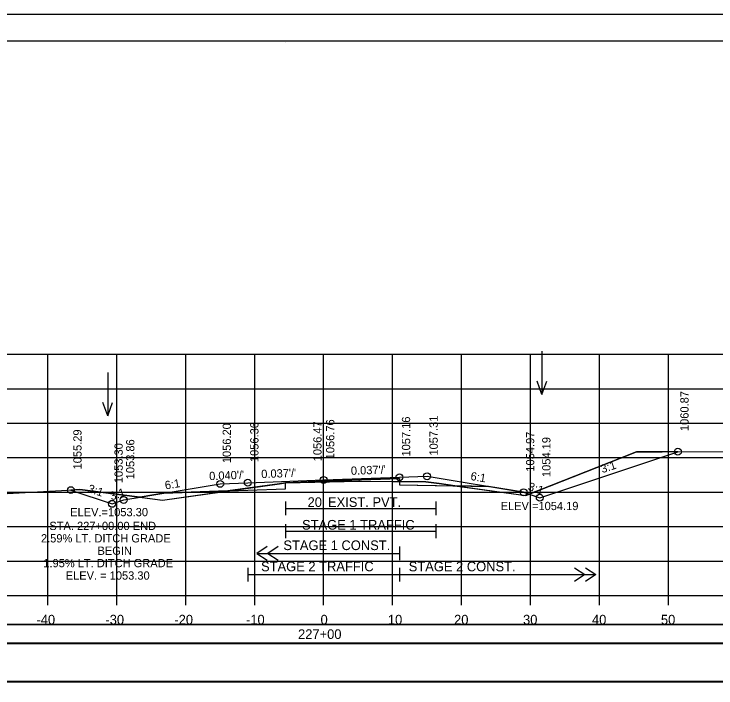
# Model space of a CAD drawing. Extents: x 1370565 to 1374448, y 301010 to 304637.
# Drawn here: x 1373323.9 to 1373425.7, y 303547.3 to 303645 of the extents above; entities that cross this region are included whole.
import ezdxf

# ---------------------------------------------------------------- set-up
doc = ezdxf.new("R2010")
doc.units = 0
for name, color, linetype in [('Default', 7, 'Continuous'), ('R_Alt Surface', 7, 'Continuous'), ('R_Axis', 7, 'Continuous'), ('R_Axis Annot', 7, 'Continuous'), ('R_Border', 7, 'Continuous'), ('R_Contours', 7, 'Continuous'), ('R_Drive', 7, 'Continuous'), ('R_Exist Surface', 7, 'Continuous'), ('R_Fin Surface', 7, 'Continuous'), ('R_Grid', 7, 'Continuous'), ('R_No Plot', 7, 'Continuous'), ('R_Water', 7, 'Continuous'), ('R_Water Annot', 7, 'Continuous'), ('R_Xsect Elev', 7, 'Continuous'), ('R_Xsect Slope', 7, 'Continuous')]:
    doc.layers.add(name, color=color, linetype=linetype)

msp = doc.modelspace()

# ---------------------------------------------------------------- linework, layer by layer
at = {"layer": 'Default'}
for points in [[(1373219.61, 303553.72), (1373518.02, 303553.72), (1373518.02, 303556.42), (1373219.61, 303556.42)], [(1373219.61, 303548.14), (1373518.02, 303548.14), (1373518.02, 303553.66), (1373219.61, 303553.66)]]:
    msp.add_lwpolyline(points, close=True, dxfattribs=at)
at = {"layer": 'R_Alt Surface'}
for points in [[(1373345.6, 303575.51), (1373357.81, 303575.95), (1373363.27, 303576.15), (1373363.28, 303577.07), (1373368.81, 303577.27), (1373379.81, 303577.67), (1373379.82, 303576.75), (1373379.81, 303576.76), (1373392.74, 303576.5)], [(1373360.61, 303567.79), (1373359.11, 303566.79), (1373360.61, 303565.79)], [(1373362.21, 303567.79), (1373360.71, 303566.79), (1373362.21, 303565.79)], [(1373359.11, 303566.79), (1373379.81, 303566.79)], [(1373357.81, 303564.72), (1373357.81, 303562.72)], [(1373379.81, 303564.72), (1373379.81, 303562.72)], [(1373379.81, 303564.72), (1373379.81, 303562.72)], [(1373405.21, 303564.72), (1373406.71, 303563.72), (1373405.21, 303562.72)], [(1373406.8, 303564.72), (1373408.3, 303563.72), (1373406.8, 303562.72)], [(1373357.81, 303563.72), (1373379.81, 303563.72)], [(1373379.81, 303563.72), (1373408.3, 303563.72)]]:
    msp.add_lwpolyline(points, dxfattribs=at)
at = {"layer": 'R_Axis'}
for p, q in [((1373218.81, 303560.68), (1373518.81, 303560.68)), ((1373328.81, 303559.28), (1373328.81, 303560.68)), ((1373338.81, 303559.28), (1373338.81, 303560.68)), ((1373348.81, 303559.28), (1373348.81, 303560.68)), ((1373358.81, 303559.28), (1373358.81, 303560.68)), ((1373368.81, 303559.28), (1373368.81, 303560.68)), ((1373378.81, 303559.28), (1373378.81, 303560.68)), ((1373388.81, 303559.28), (1373388.81, 303560.68)), ((1373398.81, 303559.28), (1373398.81, 303560.68)), ((1373408.81, 303559.28), (1373408.81, 303560.68)), ((1373418.81, 303559.28), (1373418.81, 303560.68))]:
    msp.add_line(p, q, dxfattribs=at)
for points in [[(1373363.27, 303574.32), (1373363.27, 303572.32)], [(1373385.07, 303574.32), (1373385.07, 303572.32)], [(1373363.27, 303573.32), (1373385.07, 303573.32)], [(1373363.27, 303571.01), (1373363.27, 303569.01)], [(1373385.07, 303571.01), (1373385.07, 303569.01)], [(1373363.27, 303570.01), (1373385.07, 303570.01)], [(1373379.81, 303567.79), (1373379.81, 303565.79)]]:
    msp.add_lwpolyline(points, dxfattribs=at)
at = {"layer": 'R_Border'}
for p, q in [((1373210.81, 303641.14), (1373526.99, 303641.14)), ((1373363.33, 303640.88), (1373363.33, 303640.88)), ((1373363.33, 303640.88), (1373363.33, 303640.88))]:
    msp.add_line(p, q, dxfattribs=at)
at = {"layer": 'R_Contours'}
for p, q in [((1373400.16, 303574.87), (1373420.19, 303581.54)), ((1373379.81, 303577.67), (1373368.81, 303577.27)), ((1373379.82, 303577.22), (1373379.81, 303577.67)), ((1373368.81, 303577.27), (1373363.28, 303577.01)), ((1373363.28, 303577.01), (1373368.81, 303577.15)), ((1373368.81, 303577.27), (1373368.81, 303577.15)), ((1373368.81, 303577.15), (1373368.81, 303577.27)), ((1373379.82, 303577.22), (1373379.82, 303576.75)), ((1373379.82, 303576.75), (1373387.84, 303576.59)), ((1373392.74, 303576.5), (1373387.84, 303576.59)), ((1373397.81, 303575.65), (1373392.74, 303576.5)), ((1373345.6, 303575.51), (1373342.22, 303574.94)), ((1373354.91, 303575.85), (1373345.6, 303575.51)), ((1373354.91, 303575.85), (1373357.81, 303575.95)), ((1373398.62, 303575.38), (1373397.81, 303575.65)), ((1373398.62, 303575.38), (1373400.16, 303574.87)), ((1373342.22, 303574.94), (1373341.74, 303575))]:
    msp.add_line(p, q, dxfattribs=at)
for points in [[(1373420.19, 303581.54), (1373417.89, 303581.54), (1373414.18, 303581.52), (1373411.85, 303580.6), (1373398.62, 303575.38)], [(1373363.28, 303577.01), (1373362.43, 303576.89), (1373354.91, 303575.85)], [(1373357.81, 303575.95), (1373363.27, 303576.15), (1373363.28, 303577.01)], [(1373368.81, 303577.15), (1373373.92, 303577.27), (1373374.03, 303577.27), (1373379.82, 303577.22)], [(1373387.84, 303576.59), (1373385.57, 303576.91), (1373383.61, 303577.18), (1373379.82, 303577.22)], [(1373387.84, 303576.59), (1373398.13, 303575.19), (1373398.62, 303575.38)], [(1373341.74, 303575), (1373333.45, 303576.04), (1373332.15, 303575.97)], [(1373332.15, 303575.97), (1373338.12, 303573.98), (1373339.81, 303574.54), (1373342.22, 303574.94)], [(1373342.22, 303574.94), (1373345.46, 303574.53), (1373354.91, 303575.85)]]:
    msp.add_lwpolyline(points, dxfattribs=at)
at = {"layer": 'R_Drive'}
for points in [[(1373219.61, 303553.77), (1373518.02, 303553.77), (1373518.02, 303556.48), (1373219.61, 303556.48)], [(1373219.61, 303548.25), (1373518.02, 303548.25), (1373518.02, 303553.77), (1373219.61, 303553.77)]]:
    msp.add_lwpolyline(points, close=True, dxfattribs=at)
at = {"layer": 'R_Exist Surface'}
msp.add_lwpolyline([(1373302.64, 303574.38), (1373333.45, 303576.04), (1373341.74, 303575), (1373345.46, 303574.53), (1373362.43, 303576.89), (1373363.28, 303577.01), (1373373.92, 303577.27), (1373373.98, 303577.27), (1373374.03, 303577.27), (1373383.61, 303577.18), (1373385.57, 303576.91), (1373398.13, 303575.19), (1373411.85, 303580.6), (1373414.18, 303581.52), (1373417.89, 303581.54), (1373470.86, 303581.69), (1373474.81, 303581.91), (1373492.36, 303582.68), (1373499.09, 303582.99), (1373515.05, 303583.71), (1373518.81, 303583.89)], dxfattribs=at)
at = {"layer": 'R_Fin Surface'}
msp.add_lwpolyline([(1373332.15, 303575.97), (1373338.12, 303573.98), (1373339.81, 303574.54), (1373353.81, 303576.88), (1373357.81, 303577.04), (1373368.81, 303577.44), (1373379.81, 303577.84), (1373383.81, 303577.98), (1373397.81, 303575.65), (1373400.16, 303574.87), (1373420.19, 303581.54)], dxfattribs=at)
at = {"layer": 'R_Grid'}
for p, q in [((1373218.81, 303595.68), (1373518.81, 303595.68)), ((1373328.81, 303560.68), (1373328.81, 303595.68)), ((1373338.81, 303560.68), (1373338.81, 303595.68)), ((1373348.81, 303560.68), (1373348.81, 303595.68)), ((1373358.81, 303560.68), (1373358.81, 303595.68)), ((1373368.81, 303560.68), (1373368.81, 303595.68)), ((1373378.81, 303560.68), (1373378.81, 303595.68)), ((1373388.81, 303560.68), (1373388.81, 303595.68)), ((1373398.81, 303560.68), (1373398.81, 303595.68)), ((1373408.81, 303560.68), (1373408.81, 303595.68)), ((1373418.81, 303560.68), (1373418.81, 303595.68)), ((1373218.81, 303590.68), (1373518.81, 303590.68)), ((1373218.81, 303585.68), (1373518.81, 303585.68)), ((1373218.81, 303580.68), (1373518.81, 303580.68)), ((1373218.81, 303575.68), (1373518.81, 303575.68)), ((1373218.81, 303570.68), (1373518.81, 303570.68)), ((1373218.81, 303565.68), (1373518.81, 303565.68)), ((1373218.81, 303560.68), (1373518.81, 303560.68))]:
    msp.add_line(p, q, dxfattribs=at)
at = {"layer": 'R_No Plot'}
msp.add_line((1373198.41, 303645.03), (1373531.75, 303645.03), dxfattribs=at)
for points in [[(1373198.41, 303645.03), (1373531.75, 303645.03), (1373531.75, 303431.7), (1373198.41, 303431.7)], [(1373444.73, 303641.14), (1373464.35, 303641.14), (1373464.35, 303631.26), (1373480.47, 303631.26), (1373503.67, 303631.26), (1373503.67, 303606.93), (1373526.99, 303606.93), (1373526.99, 303435.68), (1373210.81, 303435.68), (1373210.81, 303641.14)]]:
    msp.add_lwpolyline(points, close=True, dxfattribs=at)
for centre in [(1373420.19, 303581.54), (1373383.81, 303577.98), (1373353.81, 303576.88), (1373357.81, 303577.04), (1373368.81, 303577.44), (1373379.81, 303577.84), (1373332.15, 303575.97), (1373397.81, 303575.65), (1373400.16, 303574.87), (1373338.12, 303573.98), (1373339.81, 303574.54)]:
    msp.add_circle(centre, 0.5, dxfattribs=at)
at = {"layer": 'R_Water Annot'}
for p, q in [((1373400.47, 303596.12), (1373400.47, 303589.83)), ((1373337.5, 303593.04), (1373337.5, 303586.75)), ((1373400.47, 303589.83), (1373399.77, 303591.76)), ((1373400.47, 303589.83), (1373401.17, 303591.76)), ((1373337.5, 303586.75), (1373336.8, 303588.68)), ((1373337.5, 303586.75), (1373338.2, 303588.68))]:
    msp.add_line(p, q, dxfattribs=at)
at = {"layer": 'R_Xsect Elev'}
msp.add_line((1373368.81, 303577.15), (1373368.81, 303587.15), dxfattribs=at)

# ---------------------------------------------------------------- texts
at = {"layer": 'R_Axis Annot'}
for s, p in [("20' EXIST. PVT.", (1373366.48, 303573.53)), ('-40', (1373327.16, 303556.48)), ('-30', (1373337.16, 303556.48)), ('-20', (1373347.16, 303556.48)), ('-10', (1373357.55, 303556.48)), ('0', (1373368.36, 303556.48)), ('10', (1373378.13, 303556.48)), ('20', (1373387.73, 303556.48)), ('30', (1373397.73, 303556.48)), ('40', (1373407.73, 303556.48)), ('50', (1373417.73, 303556.48)), ('227+00', (1373365.1, 303554.38))]:
    msp.add_text(s, height=1.4, dxfattribs=at).set_placement(p)
at = {"layer": 'R_Water'}
for s, p in [('STAGE 1 TRAFFIC', (1373365.68, 303570.24)), ('STAGE 1 CONST.', (1373362.97, 303567.27)), ('STAGE 2 TRAFFIC', (1373359.73, 303564.2)), ('STAGE 2 CONST.', (1373381.15, 303564.19))]:
    msp.add_text(s, height=1.4, dxfattribs=at).set_placement(p)
at = {"layer": 'R_Xsect Elev'}
for s, p in [('1060.87', (1373421.74, 303584.54)), ('1057.16', (1373381.36, 303580.84)), ('1057.31', (1373385.36, 303580.98)), ('1056.20', (1373355.36, 303579.88)), ('1056.36', (1373359.36, 303580.04)), ('1056.47', (1373368.51, 303580.15)), ('1056.76', (1373370.36, 303580.44)), ('1055.29', (1373333.7, 303578.97)), ('1054.97', (1373399.36, 303578.65)), ('1054.19', (1373401.71, 303577.87)), ('1053.30', (1373339.67, 303576.98)), ('1053.86', (1373341.36, 303577.54))]:
    msp.add_text(s, height=1.2, rotation=90, dxfattribs=at).set_placement(p)
for s, p in [('ELEV.=1053.30', (1373332.05, 303572.18)), ('ELEV.=1054.19', (1373394.48, 303573.07)), ('STA. 227+00.00 END', (1373329.03, 303570.18)), ('2.59% LT. DITCH GRADE', (1373327.81, 303568.38)), ('BEGIN', (1373336.01, 303566.58)), ('1.95% LT. DITCH GRADE', (1373328.15, 303564.78)), ('ELEV. = 1053.30', (1373331.4, 303562.98))]:
    msp.add_text(s, height=1.2, dxfattribs=at).set_placement(p)
at = {"layer": 'R_Xsect Slope'}
for s, rotation, p in [("0.037'/'", 2.0909, (1373372.78, 303578.18)), ('3:1', 18.4332, (1373409.23, 303578.42)), ("0.040'/'", 2.2906, (1373352.23, 303577.41)), ("0.037'/'", 2.0909, (1373359.78, 303577.71)), ('6:1', 350.5358, (1373390.05, 303577.45)), ('6:1', 9.4642, (1373345.88, 303576.06)), ('3:1', 341.5668, (1373334.51, 303575.71)), ('3:1', 341.5651, (1373398.36, 303576)), ('3:1', 18.4349, (1373338.02, 303574.47))]:
    msp.add_text(s, height=1.2, rotation=rotation, dxfattribs=at).set_placement(p)

doc.saveas('drawing.dxf')
